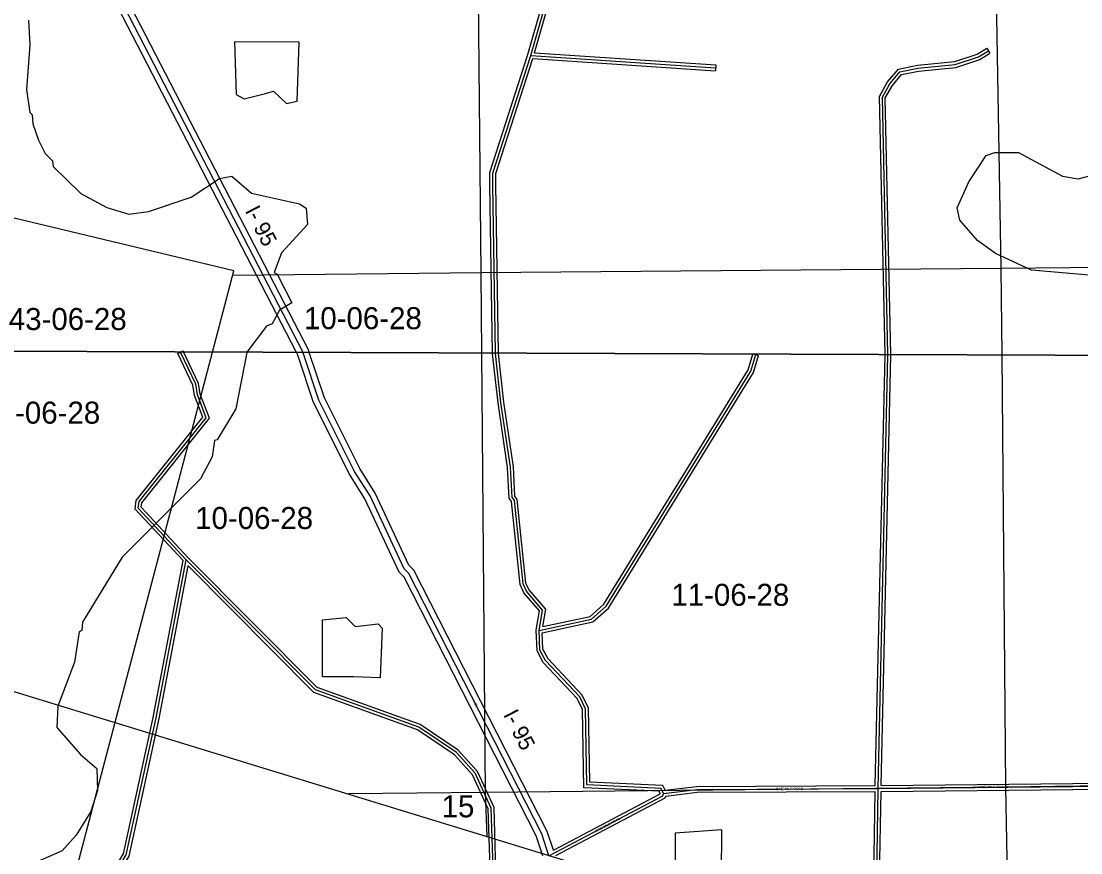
# Model space of a CAD drawing. Extents: x 418523 to 616617, y 1878279 to 2196743.
# Drawn here: x 504488 to 515312, y 2055216 to 2063709 of the extents above; entities that cross this region are included whole.
import ezdxf

# ---------------------------------------------------------------- set-up
doc = ezdxf.new("R2010")
doc.units = 0
for name, color, linetype in [('Level 1', 7, 'Continuous'), ('Level 13', 7, 'Continuous'), ('Level 14', 7, 'Continuous'), ('Level 19', 7, 'Continuous'), ('Level 2', 7, 'Continuous'), ('Level 31', 7, 'Continuous'), ('Level 32', 7, 'Continuous'), ('Level 34', 7, 'Continuous'), ('Level 5', 7, 'Continuous'), ('Level 63', 7, 'Continuous'), ('Level 7', 7, 'Continuous')]:
    doc.layers.add(name, color=color, linetype=linetype)

msp = doc.modelspace()

# ---------------------------------------------------------------- linework, layer by layer
at = {"layer": 'Level 1'}
for p, q in [((514404.91, 2066561.873), (514496.269, 2061182.907)), ((509130.321, 2066424.541), (509184.393, 2061137.922)), ((506659.72, 2061158.499), (504239.237, 2061740.758)), ((506441.735, 2060330.346), (506659.72, 2061158.499)), ((514496.269, 2061182.907), (509184.393, 2061137.922)), ((517778.986, 2061214.799), (514496.269, 2061182.907)), ((514496.269, 2061182.907), (514504.075, 2060299.65)), ((509184.393, 2061137.922), (506647.099, 2061110.549)), ((509184.393, 2061137.922), (509191.188, 2060319.878)), ((503950.055, 2050864.193), (506441.734, 2060330.346)), ((509191.187, 2060319.878), (509228.442, 2055833.435)), ((514504.074, 2060299.65), (514543.07, 2055886.571)), ((498669.591, 2058622.462), (513996.157, 2053930.362)), ((514543.07, 2055886.571), (509228.442, 2055833.435)), ((519595.645, 2055954.94), (514543.07, 2055886.571)), ((514543.07, 2055886.571), (514631.895, 2050646.093)), ((509228.442, 2055833.435), (507832.291, 2055817.378)), ((509228.442, 2055833.435), (509246.405, 2055384.458))]:
    msp.add_line(p, q, dxfattribs=at)
at = {"layer": 'Level 13'}
for p, q in [((507367.544, 2060326.821), (503812.052, 2067204.943)), ((507369.57, 2060322.901), (507367.543, 2060326.821)), ((509879.844, 2055185.997), (509805.714, 2055411.409))]:
    msp.add_line(p, q, dxfattribs=at)
msp.add_lwpolyline([(509805.714, 2055411.409), (508448.758, 2058067.353), (508398.942, 2058117.742), (508051.51, 2058861.053), (507893.928, 2059111.54), (507529.987, 2059838.193), (507369.57, 2060322.901)], dxfattribs=at)
at = {"layer": 'Level 14'}
for p, q in [((507299.868, 2060327.079), (503763.562, 2067168.085)), ((507425.046, 2060346.247), (503886.999, 2067190.625)), ((507314.095, 2060299.553), (507299.867, 2060327.079)), ((507431.557, 2060326.578), (507425.047, 2060346.247)), ((509924.165, 2055243.291), (509861.26, 2055434.568)), ((509816.561, 2055186.363), (509750.169, 2055388.249))]:
    msp.add_line(p, q, dxfattribs=at)
for points in [[(509750.169, 2055388.249), (508399.555, 2058031.779), (508348.979, 2058082.937), (507998.735, 2058832.263), (507841.586, 2059082.06), (507474.391, 2059815.212), (507314.095, 2060299.553)], [(509861.26, 2055434.568), (508497.96, 2058102.928), (508448.906, 2058152.548), (508104.286, 2058889.842), (507946.27, 2059141.019), (507585.583, 2059861.175), (507431.556, 2060326.578)]]:
    msp.add_lwpolyline(points, dxfattribs=at)
at = {"layer": 'Level 31'}
for p, q in [((509693.309, 2063358.517), (511581.563, 2063231.67)), ((509332.533, 2060314.918), (509332.466, 2060319.341)), ((513242.039, 2055873.429), (513342.342, 2060298.943)), ((513342.342, 2060298.943), (513342.231, 2060304.073)), ((513225.269, 2054826.844), (513242.039, 2055873.429)), ((513242.039, 2055873.429), (515871.815, 2055901.013))]:
    msp.add_line(p, q, dxfattribs=at)
for points in [[(509693.309, 2063358.517), (510898.388, 2067571.226), (510861.243, 2067939.051), (510813.911, 2068212.362)], [(509332.467, 2060319.341), (509306.559, 2062038.117), (509307.041, 2062157.401), (509693.309, 2063358.517)], [(513342.232, 2060304.073), (513285.245, 2062932.173), (513363.024, 2063070.791), (513465.107, 2063192.221), (513648.525, 2063228.96), (514030.412, 2063266.377), (514267.169, 2063344.733), (514369.016, 2063406.525)], [(506173.443, 2058209.409), (505683.34, 2058736.581), (505692.162, 2058803.098), (506378.852, 2059659.262), (506288.01, 2059893.116), (506271.679, 2060001.558), (506114.742, 2060328.059)], [(509780.18, 2057487.364), (509814.258, 2057695.611), (509648.51, 2057887.936), (509615.253, 2057962.986), (509526.87, 2058813.613), (509501.995, 2058847.171), (509486.46, 2059155.631), (509389.08, 2059814.638), (509332.533, 2060314.918)], [(509780.18, 2057487.364), (510314.402, 2057601.956), (510464.679, 2057734.822), (511941.228, 2060134.639), (511991.916, 2060304.274)], [(504990.861, 2054129.148), (505191.575, 2054353.429), (505267.164, 2054486.584), (505368.833, 2054877.84), (505561.69, 2055194.165), (505866.972, 2056593.413), (506173.443, 2058209.409)], [(509269.892, 2054829.873), (509304.796, 2055163.221), (509289.75, 2055671.697), (509124.667, 2056030.947), (508933.655, 2056240.105), (508550.992, 2056499.865), (507493.849, 2056879.121), (506173.443, 2058209.409)], [(510266.153, 2055909.975), (510252.477, 2056685.018), (510194.41, 2056810.355), (509845.74, 2057178.703), (509787.923, 2057286.948), (509780.18, 2057487.364)], [(511049.391, 2055823.56), (511024.58, 2055873.482), (510266.153, 2055909.975)], [(511049.391, 2055823.56), (511391.48, 2055864.019), (513242.039, 2055873.429)], [(509879.844, 2055185.997), (511041.06, 2055798.5), (511049.391, 2055823.56)]]:
    msp.add_lwpolyline(points, dxfattribs=at)
at = {"layer": 'Level 32'}
for p, q in [((514353.455, 2063432.174), (514384.578, 2063380.875)), ((509714.691, 2063327.011), (511579.553, 2063201.736)), ((509732.365, 2063385.961), (511583.575, 2063261.603)), ((511583.575, 2063261.603), (511579.553, 2063201.736)), ((506087.703, 2060315.062), (506122.034, 2060331.563)), ((506122.035, 2060331.563), (506141.783, 2060341.056)), ((506146.39, 2060331.471), (506141.783, 2060341.056)), ((509302.559, 2060313.003), (509302.461, 2060319.454)), ((509362.509, 2060316.832), (509362.473, 2060319.226)), ((511962.116, 2060309.328), (511963.172, 2060312.863)), ((511963.172, 2060312.863), (511975.17, 2060309.278)), ((511975.169, 2060309.278), (512020.661, 2060295.685)), ((513212.708, 2055903.281), (513312.335, 2060298.957)), ((513272.735, 2055903.753), (513372.351, 2060298.927)), ((513312.335, 2060298.958), (513312.221, 2060304.187)), ((513372.351, 2060298.926), (513372.242, 2060303.959)), ((513271.569, 2055843.736), (515872.13, 2055871.013)), ((513272.735, 2055903.753), (515871.5, 2055931.012)), ((513195.272, 2054827.324), (513211.552, 2055843.272)), ((513255.792, 2054859.147), (513271.569, 2055843.736))]:
    msp.add_line(p, q, dxfattribs=at)
for points in [[(509664.601, 2063367.236), (510867.961, 2067573.941), (510831.501, 2067934.98), (510789.221, 2068179.126)], [(509732.364, 2063385.961), (510928.816, 2067568.512), (510890.986, 2067943.124), (510849.489, 2068182.747)], [(513312.222, 2060304.187), (513255.074, 2062939.711), (513338.242, 2063087.935), (513448.908, 2063219.573), (513644.105, 2063258.671), (514024.16, 2063295.909), (514254.515, 2063372.146), (514353.455, 2063432.174)], [(509302.462, 2060319.454), (509276.558, 2062037.952), (509277.059, 2062162.166), (509664.6, 2063367.236)], [(509362.474, 2060319.226), (509336.561, 2062038.282), (509337.022, 2062152.636), (509714.692, 2063327.011)], [(513372.243, 2060303.959), (513315.416, 2062924.635), (513387.806, 2063053.647), (513481.306, 2063164.869), (513652.945, 2063199.248), (514036.665, 2063236.846), (514279.823, 2063317.321), (514384.578, 2063380.875)], [(506141.141, 2058200.093), (505651.741, 2058726.51), (505663.522, 2058815.34), (506344.62, 2059664.531), (506258.84, 2059885.356), (506242.685, 2059992.629), (506087.703, 2060315.062)], [(506195.082, 2058230.195), (505714.939, 2058746.652), (505720.802, 2058790.856), (506413.085, 2059653.992), (506317.181, 2059900.876), (506300.673, 2060010.488), (506146.389, 2060331.471)], [(509750.086, 2057489.225), (509782.39, 2057686.636), (509622.881, 2057871.717), (509585.904, 2057955.168), (509497.879, 2058802.345), (509472.489, 2058836.598), (509456.57, 2059152.676), (509359.326, 2059810.759), (509302.558, 2060313.002)], [(509816.89, 2057525.92), (509846.127, 2057704.588), (509674.137, 2057904.153), (509644.603, 2057970.804), (509555.861, 2058824.881), (509531.501, 2058857.744), (509516.35, 2059158.584), (509418.832, 2059818.516), (509362.51, 2060316.833)], [(509811.133, 2057463.319), (510328.383, 2057574.272), (510487.893, 2057715.301), (511968.845, 2060122.274), (512020.661, 2060295.685)], [(509816.891, 2057525.921), (510300.421, 2057629.641), (510441.464, 2057754.343), (511913.611, 2060147.004), (511962.115, 2060309.328)], [(509306.939, 2054895.581), (509334.844, 2055162.096), (509319.557, 2055678.681), (509149.975, 2056047.725), (508953.426, 2056262.943), (508564.699, 2056526.821), (507510.364, 2056905.068), (506195.081, 2058230.195)], [(504980.903, 2054163.005), (505167.074, 2054371.038), (505239.122, 2054497.956), (505340.911, 2054889.674), (505533.452, 2055205.481), (505837.574, 2056599.407), (506141.141, 2058200.093)], [(505038.172, 2054137.026), (505216.077, 2054335.82), (505295.205, 2054475.211), (505396.755, 2054866.006), (505589.927, 2055182.848), (505896.371, 2056587.419), (506192.3, 2058147.825)], [(509241.525, 2054847.035), (509274.75, 2055164.344), (509259.943, 2055664.714), (509099.36, 2056014.17), (508913.883, 2056217.266), (508537.285, 2056472.909), (507477.334, 2056853.172), (506192.3, 2058147.825)], [(510236.653, 2055881.358), (510222.594, 2056678.156), (510169.251, 2056793.293), (509821.179, 2057161.011), (509758.21, 2057278.897), (509750.086, 2057489.225)], [(510295.654, 2055938.59), (510282.361, 2056691.881), (510219.57, 2056827.416), (509870.3, 2057196.396), (509817.635, 2057294.998), (509811.133, 2057463.319)], [(511017.02, 2055821.284), (511005.55, 2055844.362), (510236.653, 2055881.358)], [(511066.853, 2055855.834), (511043.608, 2055902.602), (510295.654, 2055938.59)], [(511066.853, 2055855.833), (511389.635, 2055894.011), (513212.708, 2055903.281)], [(509924.165, 2055243.292), (511016.395, 2055819.409), (511017.02, 2055821.284)], [(509950.746, 2055189.476), (511065.725, 2055777.59), (511071.847, 2055796.005)], [(511071.846, 2055796.005), (511393.324, 2055834.027), (513211.552, 2055843.272)]]:
    msp.add_lwpolyline(points, dxfattribs=at)
at = {"layer": 'Level 5'}
msp.add_lwpolyline([(507305.677, 2062891.076), (507327.452, 2063494.326), (506665.592, 2063497.042), (506682.691, 2062958.732), (506764.813, 2062915.481), (506982.187, 2062971.321), (507064.582, 2062994.621), (507199.231, 2062869.329), (507305.677, 2062891.076)], dxfattribs=at)
for points in [[(507881.636, 2057012.154), (507564.859, 2057013.201), (507566.749, 2057596.745), (507808.564, 2057620.968), (507899.978, 2057528.977), (508133.493, 2057553.2), (508175.005, 2057511.39), (508156.703, 2057002.937), (507881.636, 2057012.154)], [(511226.259, 2054958.921), (511643.138, 2054982.586), (511644.64, 2055449.426), (511169.37, 2055417.611), (511167.967, 2054984.121), (511226.259, 2054958.921)]]:
    msp.add_lwpolyline(points, close=True, dxfattribs=at)
at = {"layer": 'Level 63'}
for points in [[(497959.305, 2060362.642), (537528.701, 2060211.986), (537676.82, 2105670.798), (498157.221, 2105821.853), (497959.305, 2060362.642)], [(497762.102, 2014904.337), (537381.015, 2014754.121), (537528.7, 2060211.986), (497959.304, 2060362.642), (497762.102, 2014904.337)]]:
    msp.add_lwpolyline(points, dxfattribs=at)
at = {"layer": 'Level 7'}
msp.add_line((506794.8, 2060329.001), (506793.064, 2060326.703), dxfattribs=at)
for points in [[(504561.611, 2063718.566), (504577.476, 2063468.441), (504542.624, 2063010.038), (504575.219, 2062776.523), (504600.13, 2062751.412), (504608.171, 2062659.71), (504666.006, 2062492.786), (504732.24, 2062359.184), (504807.043, 2062283.922), (504815.174, 2062225.541), (505097.696, 2061949.517), (505364.005, 2061806.916), (505588.891, 2061739.506), (505789.036, 2061763.86), (506223.012, 2061912.478), (506515.406, 2062103.266), (506640.548, 2062127.878), (506840.036, 2061952.166), (507331.519, 2061842.188), (507398.081, 2061800.277), (507414.195, 2061633.513), (507146.484, 2061342.593), (507070.806, 2061142.787), (507104.117, 2061125.977), (507253.226, 2060833.711), (507127.925, 2060759.118), (507052.436, 2060617.624), (506994.015, 2060592.812), (506794.801, 2060329.001)], [(516298.891, 2061037.663), (514807.104, 2061167.55), (514440.822, 2061335.481), (514257.886, 2061469.452), (514075.137, 2061678.456), (514050.555, 2061803.598), (514168.112, 2062069.966), (514344.051, 2062336.175), (514435.852, 2062369.227), (514677.608, 2062368.44), (515126.983, 2062125.218), (515285.307, 2062099.679), (515752.536, 2062223.187)], [(506793.064, 2060326.703), (506681.711, 2059750.408), (506488.932, 2059434.248), (506463.922, 2059425.978), (506438.354, 2059259.344), (506320.935, 2059034.626), (505518.06, 2058236.919), (505115.762, 2057571.318), (505107.134, 2057487.986), (505082.094, 2057471.376), (505031.058, 2057163.097), (504862.901, 2056713.495), (504853.845, 2056496.779), (505094.715, 2056220.895), (505260.981, 2056078.623), (505268.605, 2055853.538), (505201.198, 2055636.992), (505050.358, 2055395.724), (504908.148, 2055237.789), (504457.33, 2055039.189)]]:
    msp.add_lwpolyline(points, dxfattribs=at)

# ---------------------------------------------------------------- texts
at = {"layer": 'Level 19'}
for rotation, p in [(297.3348, (506770.208, 2061773.386)), (297.0622055, (509408.511, 2056627.838))]:
    msp.add_text('I- 95', height=160, rotation=rotation, dxfattribs=at).set_placement(p)
at = {"layer": 'Level 2'}
for s, p in [('43-06-28', (504361.534, 2060555.008)), ('10-06-28', (507376.517, 2060563.581)), ('43-06-28', (504090.97, 2059598.839)), ('10-06-28', (506265.408, 2058522.931)), ('11-06-28', (511129.784, 2057738.469)), ('15', (508782.893, 2055578.8))]:
    msp.add_text(s, height=225, dxfattribs=at).set_placement(p)
at = {"layer": 'Level 34'}
for s, height, rotation, p in [('I- 95', 24.9992, 297.0622055, (509099.841, 2056765.526)), ('NINE MILE ROAD', 25, 0.2907305, (512195.878, 2055855.611)), ('NINE MILE ROAD', 25, 0.6003361, (514266.537, 2055875.716)), ('NINE MILE ROAD', 25, 27.8094277, (510359.306, 2055424.768))]:
    msp.add_text(s, height=height, rotation=rotation, dxfattribs=at).set_placement(p)

doc.saveas('drawing.dxf')
